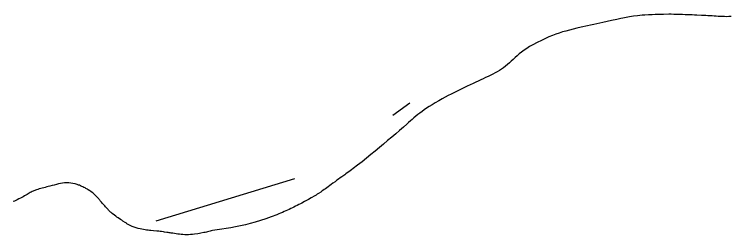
# Model space of a CAD drawing. Extents: x 2082433 to 2279600, y 546599 to 755198.
# Drawn here: x 2236343 to 2238084, y 579506 to 580043 of the extents above; entities that cross this region are included whole.
import ezdxf

# ---------------------------------------------------------------- set-up
doc = ezdxf.new("R2010")
doc.units = 0
for name, color, linetype in [('Exist Boundary Political CountyLine', 7, 'Continuous'), ('Exist Boundary Political Fire Districts', 7, 'Continuous'), ('Exist Hydrographic Creek Single Shore', 7, 'Continuous')]:
    doc.layers.add(name, color=color, linetype=linetype)

msp = doc.modelspace()

# ---------------------------------------------------------------- linework, layer by layer
at = {"layer": 'Exist Boundary Political CountyLine'}
for points in [[(2238087.5, 580037.1), (2238082, 580036.9), (2238076.8, 580036.8), (2238071.5, 580036.9), (2238066.6, 580037), (2238061.5, 580037.2), (2238056.5, 580037.5), (2238051.4, 580038), (2238046.5, 580038.3), (2238041.6, 580038.6), (2238036.2, 580038.9), (2238031.3, 580039.2), (2238026, 580039.5), (2238020.5, 580039.8), (2238015.3, 580040.1), (2238004.3, 580040.6), (2237998.7, 580040.8), (2237993, 580041), (2237981.5, 580041.4), (2237975.6, 580041.6), (2237969.4, 580041.8), (2237962, 580042.1), (2237955, 580042.3), (2237948.5, 580042.4), (2237941.9, 580042.6), (2237935.8, 580042.6), (2237923.3, 580042.5), (2237916.7, 580042.4), (2237909.9, 580042.2), (2237902.8, 580042), (2237895.2, 580041.5), (2237886.8, 580041.1), (2237877.7, 580040.6), (2237871.6, 580040.2), (2237865.4, 580039.7), (2237859.9, 580039.2), (2237850.1, 580038), (2237845.3, 580037.2), (2237840.8, 580036.5), (2237836.5, 580035.7), (2237832.2, 580034.9), (2237827.9, 580034.1), (2237824, 580033.2), (2237819.7, 580032.3), (2237815.8, 580031.4), (2237809.3, 580030.1), (2237796.3, 580027.2), (2237775.2, 580022.7), (2237768, 580021.1), (2237760.7, 580019.5), (2237753.3, 580017.9), (2237745.7, 580016.2), (2237738.1, 580014.5), (2237722.5, 580011), (2237712.5, 580008.7), (2237703.2, 580006.5), (2237694.2, 580004.3), (2237685.8, 580002), (2237677.4, 579999.6), (2237669.4, 579997)], [(2237669.4, 579997), (2237661.2, 579994.2), (2237653, 579991), (2237644.2, 579987.6), (2237635.6, 579983.6), (2237625.9, 579979.2), (2237616.1, 579974.2), (2237605.2, 579968.6), (2237597.4, 579964.2), (2237590.3, 579959.8), (2237583.7, 579955.4), (2237577.8, 579950.9), (2237572.2, 579946.4), (2237567.1, 579941.9), (2237562, 579937.4), (2237557.2, 579933), (2237552.7, 579928.7), (2237548, 579924.5), (2237543.5, 579920.4), (2237538.8, 579916.4), (2237533.7, 579912.6), (2237528.9, 579909.2), (2237524, 579906), (2237518.7, 579902.9), (2237513.6, 579900), (2237508, 579897), (2237496.6, 579891.4), (2237490.4, 579888.6), (2237484.5, 579885.8), (2237478.5, 579883.1), (2237472.1, 579880.3), (2237466.2, 579877.4), (2237460.1, 579874.6), (2237452.5, 579871), (2237445.3, 579867.7), (2237438.5, 579864.5), (2237432, 579861.4), (2237425.6, 579858.3), (2237412.7, 579851.9), (2237406.3, 579848.6), (2237399.2, 579844.9), (2237392, 579841.1), (2237384.2, 579836.7), (2237376.2, 579832.1), (2237367.2, 579827), (2237360, 579822.5), (2237353.2, 579818.3), (2237346.7, 579814.2), (2237340.9, 579810.1), (2237335.6, 579806.2), (2237330.3, 579802.3), (2237325.3, 579798.5), (2237320.8, 579794.7), (2237315.9, 579790.9), (2237311.8, 579787.1), (2237307.5, 579783.4), (2237303, 579779.6), (2237298.7, 579775.7), (2237290.1, 579768), (2237280.8, 579760), (2237271.4, 579752), (2237262, 579743.7), (2237251.9, 579735.3), (2237242.1, 579726.8), (2237231.8, 579718.3), (2237221.6, 579709.8), (2237210.9, 579701.2), (2237200.5, 579692.7), (2237189.8, 579684.1), (2237178.7, 579675.7), (2237168.1, 579667.3), (2237164.2, 579664.5), (2237160.7, 579661.8), (2237157.2, 579659.3), (2237153.7, 579656.9), (2237150.4, 579654.5), (2237147.3, 579652.1), (2237140.2, 579647.2), (2237136.5, 579644.6), (2237132.6, 579641.7), (2237128.3, 579638.8), (2237123.8, 579635.4), (2237118.8, 579631.7), (2237114.5, 579628.7), (2237110.8, 579625.9), (2237107, 579623.2), (2237103.7, 579620.8), (2237100.6, 579618.4), (2237097.5, 579616.2), (2237094.4, 579614.1), (2237091.8, 579612.1), (2237088.9, 579610.2), (2237083.6, 579606.6), (2237080.5, 579604.7), (2237077.8, 579602.9), (2237075, 579601.2), (2237065.9, 579595.9), (2237059.6, 579592.3), (2237056.3, 579590.6), (2237049.7, 579586.9)], [(2236572.8, 579566.2), (2236571.6, 579567.7), (2236568.5, 579570.9), (2236566.8, 579572.7), (2236565.2, 579574.6), (2236563.6, 579576.5), (2236561.7, 579578.6), (2236559.7, 579580.9), (2236557.4, 579583.3), (2236555.8, 579585.3), (2236553.9, 579587.2), (2236552.5, 579588.9), (2236551.3, 579590.6), (2236549.8, 579592.2), (2236548.8, 579593.7), (2236547.6, 579595.1), (2236546.3, 579596.5), (2236545.3, 579597.8), (2236542.6, 579600.4), (2236538.8, 579604.4), (2236536.9, 579605.9), (2236535.1, 579607.4), (2236533.2, 579608.8), (2236529.3, 579611.7), (2236527.3, 579613.1), (2236523.2, 579615.7), (2236521.3, 579616.9), (2236519.3, 579618.1), (2236517.2, 579619.1), (2236515.6, 579620.1), (2236512.9, 579621.4), (2236510.2, 579622.8), (2236507.6, 579624.1), (2236504.7, 579625.4), (2236501.8, 579626.6), (2236500, 579627.3), (2236496.7, 579628.5), (2236491.2, 579630.2), (2236486.1, 579631.4), (2236480.7, 579632.1), (2236475.8, 579632.5), (2236470.7, 579632.5), (2236465.8, 579632.3), (2236460.8, 579631.6), (2236455.7, 579630.8), (2236450.8, 579629.8), (2236445.7, 579628.6), (2236440.5, 579627.3), (2236435.2, 579626), (2236430.1, 579624.5), (2236426.2, 579623.5), (2236422.5, 579622.6), (2236418.8, 579621.6), (2236415.3, 579620.6), (2236411.4, 579619.6), (2236407.7, 579618.7), (2236404.2, 579617.7), (2236401, 579616.6), (2236397.7, 579615.6), (2236394.8, 579614.6), (2236389.3, 579612.4), (2236387, 579611.3), (2236384.8, 579610.1), (2236382.3, 579608.7), (2236379.8, 579607.3), (2236377.2, 579605.8), (2236374.5, 579604.2), (2236371.4, 579602.5), (2236368.6, 579600.7), (2236365.3, 579598.9), (2236361.8, 579597.1), (2236358.3, 579595.2), (2236354.4, 579593.5), (2236350.7, 579591.6), (2236346.8, 579589.8), (2236343.5, 579588.3), (2236340.3, 579587)], [(2237049.7, 579586.9), (2237042.8, 579583.3), (2237039.5, 579581.5), (2237036, 579579.7), (2237031.7, 579577.5), (2237027.8, 579575.5), (2237023.7, 579573.5), (2237020, 579571.6), (2237015.9, 579569.8), (2237012.2, 579567.9), (2237008.3, 579566.1), (2237004.2, 579564.4), (2237000.3, 579562.5), (2236996, 579560.7), (2236991.5, 579558.8), (2236987, 579557), (2236982.1, 579555), (2236968.5, 579549.6), (2236955.2, 579544.9), (2236942.5, 579540.6), (2236929.8, 579536.9), (2236917.5, 579533.6), (2236905.6, 579530.6), (2236893.7, 579528), (2236882, 579525.6), (2236870.5, 579523.5), (2236859.2, 579521.6), (2236848, 579519.8), (2236836.7, 579518.1), (2236825.4, 579516.5), (2236822.5, 579515.7), (2236819.7, 579515), (2236816.8, 579514.3), (2236813.7, 579513.6), (2236810.7, 579512.8), (2236807.6, 579512.1), (2236804.5, 579511.4), (2236797.5, 579510), (2236794, 579509.4), (2236790.4, 579508.8), (2236782.1, 579507.7), (2236777, 579507.1), (2236772.1, 579506.7), (2236767, 579506.5), (2236762.5, 579506.5), (2236758, 579506.5), (2236753.9, 579506.8), (2236749.5, 579507.1), (2236745.4, 579507.5), (2236741.5, 579508), (2236737.2, 579508.6), (2236729.2, 579509.8), (2236725.3, 579510.5), (2236722.7, 579510.9), (2236720, 579511.3), (2236717.6, 579511.7), (2236714.7, 579512.1), (2236709.2, 579512.9), (2236706.7, 579513.2), (2236701.2, 579514), (2236698.5, 579514.3), (2236695.4, 579514.7), (2236690.1, 579515.3), (2236682.5, 579516), (2236675.5, 579516.7), (2236672.2, 579517), (2236668.8, 579517.4), (2236665.3, 579517.8), (2236661.8, 579518.3), (2236658.1, 579518.9), (2236654, 579519.7), (2236649.7, 579520.6), (2236645, 579521.7), (2236640, 579522.9), (2236637.2, 579523.7), (2236632.7, 579525.2), (2236630.4, 579526), (2236628.8, 579526.8), (2236626.7, 579527.6), (2236625.3, 579528.5), (2236623.4, 579529.4), (2236622, 579530.3), (2236620.6, 579531.2), (2236618.9, 579532.2), (2236617.5, 579533.1), (2236616.1, 579534.1), (2236613.2, 579535.9), (2236607.6, 579539.5), (2236605, 579541.4), (2236601.9, 579543.4), (2236596, 579547.4), (2236593.1, 579549.4), (2236590.2, 579551.6), (2236587.3, 579553.7), (2236581.8, 579557.9), (2236579.4, 579560.1), (2236577.5, 579561.6), (2236576.1, 579563.1), (2236574.2, 579564.6), (2236572.8, 579566.2)]]:
    msp.add_lwpolyline(points, dxfattribs=at)
at = {"layer": 'Exist Boundary Political Fire Districts'}
for points in [[(2237969.4, 580041.8), (2237962, 580042.1), (2237955, 580042.3), (2237948.5, 580042.4), (2237941.9, 580042.6), (2237935.8, 580042.6), (2237923.3, 580042.5), (2237916.7, 580042.4), (2237909.9, 580042.2), (2237902.8, 580042), (2237895.2, 580041.5), (2237886.8, 580041.1), (2237877.7, 580040.6), (2237871.6, 580040.2), (2237865.4, 580039.7), (2237859.9, 580039.2), (2237850.1, 580038), (2237845.3, 580037.2), (2237840.8, 580036.5), (2237836.5, 580035.7), (2237832.2, 580034.9), (2237827.9, 580034.1), (2237824, 580033.2), (2237819.7, 580032.3), (2237815.8, 580031.4), (2237809.3, 580030.1), (2237796.3, 580027.2), (2237775.2, 580022.7), (2237768, 580021.1), (2237760.7, 580019.5), (2237753.3, 580017.9), (2237745.7, 580016.2), (2237738.1, 580014.5), (2237722.5, 580011), (2237712.5, 580008.7), (2237703.2, 580006.5), (2237694.2, 580004.3), (2237685.8, 580002), (2237677.4, 579999.6), (2237669.4, 579997), (2237661.2, 579994.2), (2237653, 579991), (2237644.2, 579987.6), (2237635.6, 579983.6), (2237625.9, 579979.2), (2237616.1, 579974.2), (2237605.2, 579968.6), (2237597.4, 579964.2), (2237590.3, 579959.8), (2237583.7, 579955.4), (2237577.8, 579950.9), (2237572.2, 579946.4), (2237567.1, 579941.9), (2237562, 579937.4), (2237557.2, 579933), (2237552.7, 579928.7), (2237548, 579924.5), (2237543.5, 579920.4), (2237538.8, 579916.4), (2237533.7, 579912.6), (2237528.9, 579909.2), (2237524, 579906), (2237518.7, 579902.9), (2237513.6, 579900), (2237508, 579897), (2237496.6, 579891.4), (2237490.4, 579888.6), (2237484.5, 579885.8), (2237478.5, 579883.1), (2237472.1, 579880.3), (2237466.2, 579877.4), (2237460.1, 579874.6), (2237452.5, 579871), (2237445.3, 579867.7), (2237438.5, 579864.5), (2237432, 579861.4), (2237425.6, 579858.3), (2237412.7, 579851.9), (2237406.3, 579848.6), (2237399.2, 579844.9), (2237392, 579841.1), (2237384.2, 579836.7), (2237376.2, 579832.1), (2237367.2, 579827), (2237360, 579822.5), (2237353.2, 579818.3), (2237346.7, 579814.2), (2237340.9, 579810.1), (2237335.6, 579806.2), (2237330.3, 579802.3)], [(2237330.3, 579802.3), (2237325.3, 579798.5), (2237320.8, 579794.7), (2237315.9, 579790.9), (2237311.8, 579787.1), (2237307.5, 579783.4), (2237303, 579779.6), (2237298.7, 579775.7), (2237290.1, 579768), (2237280.8, 579760), (2237271.4, 579752), (2237262, 579743.7), (2237251.9, 579735.3), (2237242.1, 579726.8), (2237231.8, 579718.3), (2237221.6, 579709.8), (2237210.9, 579701.2), (2237200.5, 579692.7), (2237189.8, 579684.1), (2237178.7, 579675.7), (2237168.1, 579667.3), (2237164.2, 579664.5), (2237160.7, 579661.8), (2237157.2, 579659.3), (2237153.7, 579656.9), (2237150.4, 579654.5), (2237147.3, 579652.1), (2237140.2, 579647.2), (2237136.5, 579644.6), (2237132.6, 579641.7), (2237128.3, 579638.8), (2237123.8, 579635.4), (2237118.8, 579631.7), (2237114.5, 579628.7), (2237110.8, 579625.9), (2237107, 579623.2), (2237103.7, 579620.8), (2237100.6, 579618.4), (2237097.5, 579616.2), (2237094.4, 579614.1), (2237091.8, 579612.1), (2237088.9, 579610.2), (2237083.6, 579606.6), (2237080.5, 579604.7), (2237077.8, 579602.9), (2237075, 579601.2), (2237065.9, 579595.9), (2237059.6, 579592.3), (2237056.3, 579590.6), (2237049.7, 579586.9), (2237042.8, 579583.3), (2237039.5, 579581.5), (2237036, 579579.7), (2237031.7, 579577.5), (2237027.8, 579575.5), (2237023.7, 579573.5), (2237020, 579571.6), (2237015.9, 579569.8), (2237012.2, 579567.9), (2237008.3, 579566.1), (2237004.2, 579564.4), (2237000.3, 579562.5), (2236996, 579560.7), (2236991.5, 579558.8), (2236987, 579557), (2236982.1, 579555), (2236968.5, 579549.6), (2236955.2, 579544.9), (2236942.5, 579540.6), (2236929.8, 579536.9), (2236917.5, 579533.6), (2236905.6, 579530.6), (2236893.7, 579528), (2236882, 579525.6), (2236870.5, 579523.5), (2236859.2, 579521.6), (2236848, 579519.8), (2236836.7, 579518.1), (2236825.4, 579516.5), (2236822.5, 579515.7), (2236819.7, 579515), (2236816.8, 579514.3), (2236813.7, 579513.6), (2236810.7, 579512.8), (2236807.6, 579512.1), (2236804.5, 579511.4), (2236797.5, 579510), (2236794, 579509.4), (2236790.4, 579508.8), (2236782.1, 579507.7), (2236777, 579507.1), (2236772.1, 579506.7), (2236767, 579506.5), (2236762.5, 579506.5), (2236758, 579506.5), (2236753.9, 579506.8), (2236749.5, 579507.1), (2236745.4, 579507.5), (2236741.5, 579508), (2236737.2, 579508.6)], [(2236426.2, 579623.5), (2236422.5, 579622.6), (2236418.8, 579621.6), (2236415.3, 579620.6), (2236411.4, 579619.6), (2236407.7, 579618.7), (2236404.2, 579617.7), (2236401, 579616.6), (2236397.7, 579615.6), (2236394.8, 579614.6), (2236389.3, 579612.4), (2236387, 579611.3), (2236384.8, 579610.1), (2236382.3, 579608.7), (2236379.8, 579607.3), (2236377.2, 579605.8), (2236374.5, 579604.2), (2236371.4, 579602.5), (2236368.6, 579600.7), (2236365.3, 579598.9), (2236361.8, 579597.1), (2236358.3, 579595.2), (2236354.4, 579593.5), (2236350.7, 579591.6), (2236346.8, 579589.8), (2236343.5, 579588.3), (2236340.3, 579587)], [(2236737.2, 579508.6), (2236729.2, 579509.8), (2236725.3, 579510.5), (2236722.7, 579510.9), (2236720, 579511.3), (2236717.6, 579511.7), (2236714.7, 579512.1), (2236709.2, 579512.9), (2236706.7, 579513.2), (2236701.2, 579514), (2236698.5, 579514.3), (2236695.4, 579514.7), (2236690.1, 579515.3), (2236682.5, 579516), (2236675.5, 579516.7), (2236672.2, 579517), (2236668.8, 579517.4), (2236665.3, 579517.8), (2236661.8, 579518.3), (2236658.1, 579518.9), (2236654, 579519.7), (2236649.7, 579520.6), (2236645, 579521.7), (2236640, 579522.9), (2236637.2, 579523.7), (2236632.7, 579525.2), (2236630.4, 579526), (2236628.8, 579526.8), (2236626.7, 579527.6), (2236625.3, 579528.5), (2236623.4, 579529.4), (2236622, 579530.3), (2236620.6, 579531.2), (2236618.9, 579532.2), (2236617.5, 579533.1), (2236616.1, 579534.1), (2236613.2, 579535.9), (2236607.6, 579539.5), (2236605, 579541.4), (2236601.9, 579543.4), (2236596, 579547.4), (2236593.1, 579549.4), (2236590.2, 579551.6), (2236587.3, 579553.7), (2236581.8, 579557.9), (2236579.4, 579560.1), (2236577.5, 579561.6), (2236576.1, 579563.1), (2236574.2, 579564.6), (2236572.8, 579566.2), (2236571.6, 579567.7), (2236568.5, 579570.9), (2236566.8, 579572.7), (2236565.2, 579574.6), (2236563.6, 579576.5), (2236561.7, 579578.6), (2236559.7, 579580.9), (2236557.4, 579583.3), (2236555.8, 579585.3), (2236553.9, 579587.2), (2236552.5, 579588.9), (2236551.3, 579590.6), (2236549.8, 579592.2), (2236548.8, 579593.7), (2236547.6, 579595.1), (2236546.3, 579596.5), (2236545.3, 579597.8), (2236542.6, 579600.4), (2236538.8, 579604.4), (2236536.9, 579605.9), (2236535.1, 579607.4), (2236533.2, 579608.8), (2236529.3, 579611.7), (2236527.3, 579613.1), (2236523.2, 579615.7), (2236521.3, 579616.9), (2236519.3, 579618.1), (2236517.2, 579619.1), (2236515.6, 579620.1), (2236512.9, 579621.4), (2236510.2, 579622.8), (2236507.6, 579624.1), (2236504.7, 579625.4), (2236501.8, 579626.6), (2236500, 579627.3), (2236496.7, 579628.5), (2236491.2, 579630.2), (2236486.1, 579631.4), (2236480.7, 579632.1), (2236475.8, 579632.5), (2236470.7, 579632.5), (2236465.8, 579632.3), (2236460.8, 579631.6), (2236455.7, 579630.8), (2236450.8, 579629.8), (2236445.7, 579628.6), (2236440.5, 579627.3), (2236435.2, 579626), (2236430.1, 579624.5), (2236426.2, 579623.5)]]:
    msp.add_lwpolyline(points, dxfattribs=at)
at = {"layer": 'Exist Hydrographic Creek Single Shore'}
for points in [[(2237264.6, 579797.5), (2237306.1, 579827.4)], [(2236689, 579539.9), (2237026, 579643.1)]]:
    msp.add_lwpolyline(points, dxfattribs=at)

doc.saveas('drawing.dxf')
